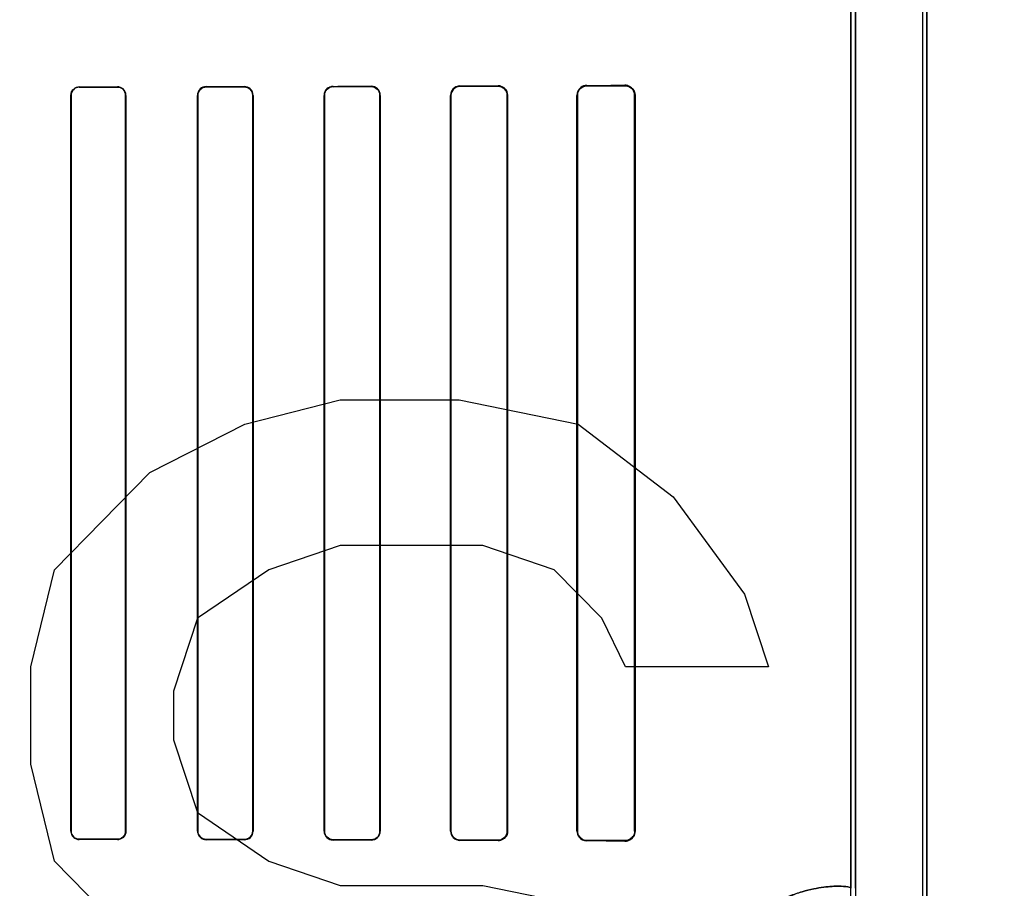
# Model space of a CAD drawing. Header units: millimetres. Extents: x 0 to 297, y 0 to 210.
# Tile 322 of 438: x 240.702 to 240.935, y 157.253 to 157.459. Entities that reach past the tile are written whole.
import ezdxf

# ---------------------------------------------------------------- set-up
doc = ezdxf.new("R2010")
doc.units = ezdxf.units.MM
doc.header["$LTSCALE"] = 16.335
doc.layers.get('0').update_dxf_attribs({"linetype": 'CONTINUOUS'})
for name, color, linetype in [('AXES_REF', 7, 'CONTINUOUS'), ('INTFCLR_1', 7, 'CONTINUOUS'), ('INTFCLR_72935', 7, 'CONTINUOUS')]:
    doc.layers.add(name, color=color, linetype=linetype)

msp = doc.modelspace()

# ---------------------------------------------------------------- linework, layer by layer
at = {"color": 7, "linetype": 'Continuous'}
for p, q in [((240.75541, 157.36323), (240.77791, 157.36898)), ((240.77791, 157.36898), (240.80604, 157.36898)), ((240.80604, 157.36898), (240.83416, 157.36323)), ((240.73291, 157.35174), (240.75541, 157.36323)), ((240.83416, 157.36323), (240.85666, 157.346)), ((240.71041, 157.32877), (240.73291, 157.35174)), ((240.85666, 157.346), (240.87354, 157.32302)), ((240.77791, 157.33451), (240.76104, 157.32877)), ((240.81166, 157.33451), (240.77791, 157.33451)), ((240.82854, 157.32877), (240.81166, 157.33451)), ((240.70479, 157.30579), (240.71041, 157.32877)), ((240.76104, 157.32877), (240.74416, 157.31728)), ((240.83979, 157.31728), (240.82854, 157.32877)), ((240.87354, 157.32302), (240.87916, 157.30579)), ((240.74416, 157.31728), (240.73854, 157.30004)), ((240.84541, 157.30579), (240.83979, 157.31728)), ((240.70479, 157.28281), (240.70479, 157.30579)), ((240.87916, 157.30579), (240.84541, 157.30579)), ((240.73854, 157.30004), (240.73854, 157.28855)), ((240.73854, 157.28855), (240.74416, 157.27132)), ((240.71041, 157.25983), (240.70479, 157.28281)), ((240.74416, 157.27132), (240.76104, 157.25983)), ((240.73291, 157.23685), (240.71041, 157.25983)), ((240.76104, 157.25983), (240.77791, 157.25408)), ((240.77791, 157.25408), (240.81166, 157.25408)), ((240.81166, 157.25408), (240.83979, 157.24834))]:
    msp.add_line(p, q, dxfattribs=at)
for radius in [5.8175, 5.817, 5.77975]:
    msp.add_circle((241.49791, 154.83398), radius, dxfattribs=at)
msp.add_arc((241.49791, 154.83398), 5.76, 278.277129, 261.722871, dxfattribs=at)
at = {"layer": 'AXES_REF', "color": 9, "linetype": 'Continuous'}
msp.add_circle((241.49791, 154.83398), 3.55715, dxfattribs=at)
at = {"layer": 'AXES_REF', "color": 7, "linetype": 'Continuous'}
msp.add_arc((241.49791, 154.83398), 5.892, 113.082666, 66.917334, dxfattribs=at)
at = {"layer": 'AXES_REF', "color": 9, "linetype": 'Continuous'}
msp.add_arc((241.49791, 154.83398), 5.30671, 94.41181, 85.58819, dxfattribs=at)
at = {"layer": 'INTFCLR_1', "color": 6, "linetype": 'Continuous'}
for p, q in [((240.91562, 158.53598), (240.91562, 156.93397)), ((240.91667, 158.53597), (240.91667, 156.93397)), ((240.89867, 157.97652), (240.89867, 157.25342)), ((240.89973, 157.25342), (240.89973, 157.97652)), ((240.71424, 157.44097), (240.71424, 157.26697)), ((240.71431, 157.44097), (240.71431, 157.26697)), ((240.7272, 157.26697), (240.7272, 157.44097)), ((240.72727, 157.26697), (240.72727, 157.44097)), ((240.74419, 157.44097), (240.74419, 157.26697)), ((240.74426, 157.44097), (240.74426, 157.26697)), ((240.75726, 157.26697), (240.75726, 157.44097)), ((240.75733, 157.26697), (240.75733, 157.44097)), ((240.77412, 157.44097), (240.77412, 157.26697)), ((240.77419, 157.44097), (240.77419, 157.26697)), ((240.78733, 157.26697), (240.78733, 157.44097)), ((240.78741, 157.26697), (240.78741, 157.44097)), ((240.80403, 157.44097), (240.80403, 157.26697)), ((240.80411, 157.44097), (240.80411, 157.26697)), ((240.81742, 157.26697), (240.81742, 157.44097)), ((240.81751, 157.26697), (240.81751, 157.44097)), ((240.83391, 157.44097), (240.83391, 157.26697)), ((240.83401, 157.44097), (240.83401, 157.26697)), ((240.84754, 157.26697), (240.84754, 157.44097)), ((240.84765, 157.26697), (240.84765, 157.44097))]:
    msp.add_line(p, q, dxfattribs=at)
at = {"layer": 'INTFCLR_1', "color": 9, "linetype": 'Continuous'}
for p, q in [((240.71624, 157.44291), (240.71624, 157.44298)), ((240.72524, 157.44299), (240.72524, 157.44292)), ((240.74624, 157.44296), (240.74624, 157.44303)), ((240.75524, 157.44305), (240.75524, 157.44298)), ((240.77624, 157.44303), (240.77624, 157.4431)), ((240.78524, 157.44313), (240.78524, 157.44305)), ((240.80624, 157.44311), (240.80624, 157.44319)), ((240.81524, 157.44323), (240.81524, 157.44314)), ((240.83624, 157.44321), (240.83624, 157.44332)), ((240.84524, 157.44336), (240.84524, 157.44325)), ((240.71424, 157.44097), (240.71431, 157.44097)), ((240.7272, 157.44097), (240.72727, 157.44097)), ((240.74419, 157.44097), (240.74426, 157.44097)), ((240.75726, 157.44097), (240.75733, 157.44097)), ((240.77412, 157.44097), (240.77419, 157.44097)), ((240.78733, 157.44097), (240.78741, 157.44097)), ((240.80403, 157.44097), (240.80411, 157.44097)), ((240.81742, 157.44097), (240.81751, 157.44097)), ((240.83391, 157.44097), (240.83401, 157.44097)), ((240.84754, 157.44097), (240.84765, 157.44097)), ((240.71431, 157.26697), (240.71424, 157.26697)), ((240.72727, 157.26697), (240.7272, 157.26697)), ((240.74426, 157.26697), (240.74419, 157.26697)), ((240.75733, 157.26697), (240.75726, 157.26697)), ((240.77419, 157.26697), (240.77412, 157.26697)), ((240.78741, 157.26697), (240.78733, 157.26697)), ((240.80411, 157.26697), (240.80403, 157.26697)), ((240.81751, 157.26697), (240.81742, 157.26697)), ((240.83401, 157.26697), (240.83391, 157.26697)), ((240.84765, 157.26697), (240.84754, 157.26697)), ((240.71624, 157.26496), (240.71624, 157.26503)), ((240.72524, 157.26502), (240.72524, 157.26495)), ((240.74624, 157.26491), (240.74624, 157.26498)), ((240.75524, 157.26496), (240.75524, 157.26489)), ((240.77624, 157.26484), (240.77624, 157.26491)), ((240.78524, 157.26489), (240.78524, 157.26481)), ((240.80624, 157.26474), (240.80624, 157.26483)), ((240.81524, 157.2648), (240.81524, 157.26471)), ((240.83624, 157.26462), (240.83624, 157.26472)), ((240.84524, 157.26469), (240.84524, 157.26458))]:
    msp.add_line(p, q, dxfattribs=at)
at = {"layer": 'INTFCLR_1', "color": 7, "linetype": 'Continuous'}
msp.add_lwpolyline([(240.81599, 157.26484), (240.81591, 157.26481), (240.81583, 157.26479), (240.81575, 157.26477), (240.81567, 157.26475), (240.81559, 157.26474), (240.81551, 157.26473), (240.81542, 157.26472), (240.81533, 157.26471), (240.81524, 157.26471)], dxfattribs=at)
at = {"layer": 'INTFCLR_1', "color": 6, "linetype": 'Continuous'}
for centre, major_axis, start_param, end_param in [((240.58574, 157.44397), (0.31293, 0), -1.140627, -1.108745), ((240.58574, 157.44397), (0.33093, 0), -1.165445, -1.135656), ((240.58574, 157.44397), (0.31293, 0), -1.032246, -0.998394), ((240.58574, 157.44397), (0.33093, 0), -1.064439, -1.033062), ((240.58574, 157.44397), (0.31293, 0), -0.9163, -0.879521), ((240.58574, 157.44397), (0.33093, 0), -0.9574, -0.923735), ((240.58574, 157.44397), (0.31293, 0), -0.788898, -0.747504), ((240.58574, 157.44397), (0.33093, 0), -0.841558, -0.804464), ((240.58574, 157.44397), (0.31293, 0), -0.642675, -0.593022), ((240.58574, 157.44397), (0.33093, 0), -0.712156, -0.66947), ((240.58574, 157.26397), (0.33093, 0), 1.135656, 1.165445), ((240.58574, 157.26397), (0.31293, 0), 1.108745, 1.140627), ((240.58574, 157.26397), (0.33093, 0), 1.033062, 1.064439), ((240.58574, 157.26397), (0.31293, 0), 0.998394, 1.032246), ((240.58574, 157.26397), (0.33093, 0), 0.923735, 0.9574), ((240.58574, 157.26397), (0.31293, 0), 0.879521, 0.9163), ((240.58574, 157.26397), (0.33093, 0), 0.804464, 0.841558), ((240.58574, 157.26397), (0.31293, 0), 0.747504, 0.788898), ((240.58574, 157.26397), (0.33093, 0), 0.66947, 0.712156), ((240.58574, 157.26397), (0.31293, 0), 0.593022, 0.642675)]:
    msp.add_ellipse(centre, major_axis=major_axis, ratio=0.003491, start_param=start_param, end_param=end_param, dxfattribs=at)
for points, knots in [([(240.71624, 157.44298), (240.71577, 157.44298), (240.71471, 157.44259), (240.71424, 157.44152), (240.71424, 157.44097)], [0, 0, 0, 0, 0.463766, 1, 1, 1, 1]), ([(240.71624, 157.44291), (240.71573, 157.44291), (240.7147, 157.44248), (240.71431, 157.44145), (240.71431, 157.44097)], [0, 0, 0, 0, 0.515306, 1, 1, 1, 1]), ([(240.72727, 157.44097), (240.72727, 157.44152), (240.7268, 157.4426), (240.72572, 157.44299), (240.72524, 157.44299)], [0, 0, 0, 0, 0.533482, 1, 1, 1, 1]), ([(240.7272, 157.44097), (240.7272, 157.4415), (240.72674, 157.44255), (240.72571, 157.44292), (240.72524, 157.44292)], [0, 0, 0, 0, 0.535916, 1, 1, 1, 1]), ([(240.74624, 157.44303), (240.74575, 157.44303), (240.74466, 157.44262), (240.74419, 157.44152), (240.74419, 157.44097)], [0, 0, 0, 0, 0.47334, 1, 1, 1, 1]), ([(240.74624, 157.44296), (240.74571, 157.44296), (240.74465, 157.4425), (240.74426, 157.44145), (240.74426, 157.44097)], [0, 0, 0, 0, 0.523664, 1, 1, 1, 1]), ([(240.75733, 157.44097), (240.75733, 157.44152), (240.75686, 157.44264), (240.75575, 157.44305), (240.75524, 157.44305)], [0, 0, 0, 0, 0.521857, 1, 1, 1, 1]), ([(240.75726, 157.44097), (240.75726, 157.44151), (240.75679, 157.44258), (240.75573, 157.44298), (240.75524, 157.44298)], [0, 0, 0, 0, 0.525897, 1, 1, 1, 1]), ([(240.77624, 157.4431), (240.77571, 157.4431), (240.77459, 157.44266), (240.77412, 157.44153), (240.77412, 157.44097)], [0, 0, 0, 0, 0.486439, 1, 1, 1, 1]), ([(240.77624, 157.44303), (240.77574, 157.44302), (240.77465, 157.44261), (240.77419, 157.44151), (240.77419, 157.44097)], [0, 0, 0, 0, 0.481494, 1, 1, 1, 1]), ([(240.78741, 157.44097), (240.78741, 157.44142), (240.78706, 157.44254), (240.7859, 157.44313), (240.78524, 157.44313)], [0, 0, 0, 0, 0.405294, 1, 1, 1, 1]), ([(240.78733, 157.44097), (240.78733, 157.44151), (240.78687, 157.44262), (240.78576, 157.44305), (240.78524, 157.44305)], [0, 0, 0, 0, 0.512318, 1, 1, 1, 1]), ([(240.80624, 157.44319), (240.80567, 157.44319), (240.80449, 157.44271), (240.80403, 157.44153), (240.80403, 157.44097)], [0, 0, 0, 0, 0.507764, 1, 1, 1, 1]), ([(240.80624, 157.44311), (240.80573, 157.44311), (240.80461, 157.44269), (240.80411, 157.44155), (240.80411, 157.44097)], [0, 0, 0, 0, 0.468166, 1, 1, 1, 1]), ([(240.81751, 157.44097), (240.81751, 157.44146), (240.81712, 157.44265), (240.8159, 157.44323), (240.81524, 157.44323)], [0, 0, 0, 0, 0.427007, 1, 1, 1, 1]), ([(240.81742, 157.44097), (240.81742, 157.44152), (240.81696, 157.44267), (240.8158, 157.44314), (240.81524, 157.44314)], [0, 0, 0, 0, 0.493348, 1, 1, 1, 1]), ([(240.83624, 157.44332), (240.83574, 157.44331), (240.83451, 157.44291), (240.83391, 157.44165), (240.83391, 157.44097)], [0, 0, 0, 0, 0.425931, 1, 1, 1, 1]), ([(240.83624, 157.44321), (240.83577, 157.44321), (240.83461, 157.44285), (240.83401, 157.44164), (240.83401, 157.44097)], [0, 0, 0, 0, 0.411238, 1, 1, 1, 1]), ([(240.84765, 157.44097), (240.84765, 157.44144), (240.84728, 157.44269), (240.84599, 157.44336), (240.84524, 157.44336)], [0, 0, 0, 0, 0.389879, 1, 1, 1, 1]), ([(240.84754, 157.44097), (240.84754, 157.44145), (240.84717, 157.44264), (240.84593, 157.44326), (240.84524, 157.44325)], [0, 0, 0, 0, 0.410071, 1, 1, 1, 1]), ([(240.71424, 157.26697), (240.71424, 157.26642), (240.71471, 157.26535), (240.71577, 157.26496), (240.71624, 157.26496)], [0, 0, 0, 0, 0.537377, 1, 1, 1, 1]), ([(240.71431, 157.26697), (240.71431, 157.26644), (240.71477, 157.2654), (240.71579, 157.26503), (240.71624, 157.26503)], [0, 0, 0, 0, 0.539272, 1, 1, 1, 1]), ([(240.72524, 157.26502), (240.72576, 157.26502), (240.7268, 157.26545), (240.7272, 157.26649), (240.7272, 157.26697)], [0, 0, 0, 0, 0.518242, 1, 1, 1, 1]), ([(240.72524, 157.26495), (240.72573, 157.26495), (240.7268, 157.26534), (240.72727, 157.26642), (240.72727, 157.26697)], [0, 0, 0, 0, 0.467063, 1, 1, 1, 1]), ([(240.74419, 157.26697), (240.74419, 157.26642), (240.74466, 157.26532), (240.74575, 157.26491), (240.74624, 157.26491)], [0, 0, 0, 0, 0.527315, 1, 1, 1, 1]), ([(240.74426, 157.26697), (240.74426, 157.26643), (240.74472, 157.26537), (240.74577, 157.26498), (240.74624, 157.26498)], [0, 0, 0, 0, 0.530529, 1, 1, 1, 1]), ([(240.75524, 157.26496), (240.75573, 157.26496), (240.75679, 157.26536), (240.75726, 157.26643), (240.75726, 157.26697)], [0, 0, 0, 0, 0.47417, 1, 1, 1, 1]), ([(240.75524, 157.26489), (240.75575, 157.26489), (240.75686, 157.2653), (240.75733, 157.26641), (240.75733, 157.26697)], [0, 0, 0, 0, 0.477914, 1, 1, 1, 1]), ([(240.77412, 157.26697), (240.77412, 157.26652), (240.77446, 157.26541), (240.77561, 157.26484), (240.77624, 157.26484)], [0, 0, 0, 0, 0.412854, 1, 1, 1, 1]), ([(240.77419, 157.26697), (240.77419, 157.26643), (240.77465, 157.26533), (240.77574, 157.26492), (240.77624, 157.26491)], [0, 0, 0, 0, 0.518696, 1, 1, 1, 1]), ([(240.78524, 157.26489), (240.78576, 157.26489), (240.78687, 157.26532), (240.78733, 157.26642), (240.78733, 157.26697)], [0, 0, 0, 0, 0.486808, 1, 1, 1, 1]), ([(240.78524, 157.26481), (240.78579, 157.26481), (240.78694, 157.26526), (240.78741, 157.26641), (240.78741, 157.26697)], [0, 0, 0, 0, 0.492785, 1, 1, 1, 1]), ([(240.80403, 157.26697), (240.80403, 157.26641), (240.80449, 157.26523), (240.80567, 157.26475), (240.80624, 157.26474)], [0, 0, 0, 0, 0.493956, 1, 1, 1, 1]), ([(240.80411, 157.26697), (240.80411, 157.26642), (240.80457, 157.26529), (240.8057, 157.26483), (240.80624, 157.26483)], [0, 0, 0, 0, 0.502704, 1, 1, 1, 1]), ([(240.81524, 157.2648), (240.81581, 157.2648), (240.81696, 157.26527), (240.81742, 157.26642), (240.81742, 157.26697)], [0, 0, 0, 0, 0.507362, 1, 1, 1, 1]), ([(240.83391, 157.26697), (240.83391, 157.26648), (240.83428, 157.26526), (240.83554, 157.26463), (240.83624, 157.26462)], [0, 0, 0, 0, 0.408903, 1, 1, 1, 1]), ([(240.83401, 157.26697), (240.83401, 157.26649), (240.83439, 157.26531), (240.83559, 157.26473), (240.83624, 157.26472)], [0, 0, 0, 0, 0.42371, 1, 1, 1, 1]), ([(240.84524, 157.26458), (240.84571, 157.26458), (240.84695, 157.26492), (240.84765, 157.26622), (240.84765, 157.26697)], [0, 0, 0, 0, 0.380109, 1, 1, 1, 1]), ([(240.84754, 157.26697), (240.84754, 157.26649), (240.84717, 157.2653), (240.84593, 157.26468), (240.84524, 157.26469)], [0, 0, 0, 0, 0.409943, 1, 1, 1, 1])]:
    msp.add_open_spline(points, degree=3, knots=knots, dxfattribs=at)
at = {"layer": 'INTFCLR_1', "color": 7, "linetype": 'Continuous'}
msp.add_open_spline([(240.81524, 157.26471), (240.81571, 157.26472), (240.81688, 157.26506), (240.81751, 157.26628), (240.81751, 157.26697)], degree=3, knots=[0, 0, 0, 0, 0.401573, 1, 1, 1, 1], dxfattribs=at)
msp.add_open_spline([(240.81751, 157.26697), (240.81751, 157.26645), (240.81747, 157.26568), (240.81698, 157.26552)], degree=3, dxfattribs=at)
at = {"layer": 'INTFCLR_1', "color": 9, "linetype": 'Continuous'}
msp.add_open_spline([(240.89867, 157.25342), (240.89867, 157.2535), (240.89838, 157.25366), (240.8975, 157.25384), (240.89601, 157.25394), (240.89411, 157.25388), (240.89211, 157.25368), (240.88975, 157.25328), (240.88755, 157.25273), (240.88562, 157.25212), (240.88343, 157.25131), (240.88047, 157.24996), (240.87747, 157.24817), (240.87494, 157.24634), (240.87292, 157.24466), (240.87086, 157.24268), (240.86879, 157.24036), (240.86713, 157.23814), (240.86583, 157.23614), (240.8645, 157.23385), (240.86329, 157.23133), (240.86225, 157.22858), (240.86154, 157.22631), (240.86094, 157.22388), (240.86034, 157.22043), (240.86015, 157.21776), (240.86015, 157.21597)], degree=3, knots=[0, 0, 0, 0, 0.004125, 0.013257, 0.048272, 0.075091, 0.108101, 0.147577, 0.194006, 0.22004, 0.247952, 0.30984, 0.381107, 0.421014, 0.464381, 0.511427, 0.562491, 0.618551, 0.648919, 0.680898, 0.749656, 0.787063, 0.826567, 0.867808, 0.910972, 1, 1, 1, 1], dxfattribs=at)
at = {"layer": 'INTFCLR_72935', "color": 6, "linetype": 'Continuous'}
for p, q in [((240.91562, 158.53599), (240.91562, 156.93397)), ((240.91667, 156.93397), (240.91667, 158.53597)), ((240.89973, 157.97936), (240.89973, 157.25058)), ((240.89867, 157.25166), (240.89867, 157.97828)), ((240.71424, 157.26697), (240.71424, 157.44097)), ((240.71431, 157.26697), (240.71431, 157.44097)), ((240.7272, 157.44097), (240.7272, 157.26697)), ((240.72727, 157.44097), (240.72727, 157.26697)), ((240.74419, 157.26697), (240.74419, 157.44097)), ((240.74426, 157.26697), (240.74426, 157.44097)), ((240.75726, 157.44097), (240.75726, 157.26697)), ((240.75733, 157.44097), (240.75733, 157.26697)), ((240.77412, 157.26697), (240.77412, 157.44097)), ((240.77419, 157.26697), (240.77419, 157.44097)), ((240.78733, 157.44097), (240.78733, 157.26697)), ((240.78741, 157.44097), (240.78741, 157.26697)), ((240.80403, 157.26697), (240.80403, 157.44097)), ((240.80411, 157.26697), (240.80411, 157.44097)), ((240.81742, 157.44097), (240.81742, 157.26697)), ((240.81751, 157.44097), (240.81751, 157.26697)), ((240.83391, 157.26697), (240.83391, 157.44097)), ((240.83401, 157.26697), (240.83401, 157.44097)), ((240.84754, 157.44097), (240.84754, 157.26697)), ((240.84765, 157.44097), (240.84765, 157.26697))]:
    msp.add_line(p, q, dxfattribs=at)
at = {"layer": 'INTFCLR_72935', "color": 9, "linetype": 'Continuous'}
for p, q in [((240.71624, 157.44298), (240.71624, 157.44291)), ((240.72524, 157.44292), (240.72524, 157.44299)), ((240.74624, 157.44303), (240.74624, 157.44296)), ((240.75524, 157.44298), (240.75524, 157.44305)), ((240.77624, 157.4431), (240.77624, 157.44303)), ((240.78524, 157.44305), (240.78524, 157.44313)), ((240.80624, 157.44319), (240.80624, 157.44311)), ((240.81524, 157.44314), (240.81524, 157.44323)), ((240.83624, 157.44332), (240.83624, 157.44321)), ((240.84524, 157.44325), (240.84524, 157.44336)), ((240.71431, 157.44097), (240.71424, 157.44097)), ((240.72727, 157.44097), (240.7272, 157.44097)), ((240.74426, 157.44097), (240.74419, 157.44097)), ((240.75733, 157.44097), (240.75726, 157.44097)), ((240.77419, 157.44097), (240.77412, 157.44097)), ((240.78741, 157.44097), (240.78733, 157.44097)), ((240.80411, 157.44097), (240.80403, 157.44097)), ((240.81751, 157.44097), (240.81742, 157.44097)), ((240.83401, 157.44097), (240.83391, 157.44097)), ((240.84765, 157.44097), (240.84754, 157.44097)), ((240.71424, 157.26697), (240.71431, 157.26697)), ((240.7272, 157.26697), (240.72727, 157.26697)), ((240.74419, 157.26697), (240.74426, 157.26697)), ((240.75726, 157.26697), (240.75733, 157.26697)), ((240.77412, 157.26697), (240.77419, 157.26697)), ((240.78733, 157.26697), (240.78741, 157.26697)), ((240.80403, 157.26697), (240.80411, 157.26697)), ((240.81742, 157.26697), (240.81751, 157.26697)), ((240.83391, 157.26697), (240.83401, 157.26697)), ((240.84754, 157.26697), (240.84765, 157.26697)), ((240.71624, 157.26503), (240.71624, 157.26496)), ((240.72524, 157.26495), (240.72524, 157.26502)), ((240.74624, 157.26498), (240.74624, 157.26491)), ((240.75524, 157.26489), (240.75524, 157.26496)), ((240.77624, 157.26491), (240.77624, 157.26484)), ((240.78524, 157.26481), (240.78524, 157.26489)), ((240.80624, 157.26483), (240.80624, 157.26474)), ((240.81524, 157.26471), (240.81524, 157.2648)), ((240.83624, 157.26472), (240.83624, 157.26462)), ((240.84524, 157.26458), (240.84524, 157.26469))]:
    msp.add_line(p, q, dxfattribs=at)
at = {"layer": 'INTFCLR_72935', "color": 7, "linetype": 'Continuous'}
for points in [[(240.81599, 157.4431), (240.81591, 157.44313), (240.81583, 157.44315), (240.81575, 157.44317), (240.81567, 157.44319), (240.81559, 157.4432), (240.81551, 157.44321), (240.81542, 157.44322), (240.81533, 157.44323), (240.81524, 157.44323)], [(240.84599, 157.44324), (240.84591, 157.44327), (240.84584, 157.44329), (240.84576, 157.44331), (240.84568, 157.44332), (240.8456, 157.44333), (240.84551, 157.44335), (240.84543, 157.44335), (240.84534, 157.44336), (240.84524, 157.44336)], [(240.84524, 157.44325), (240.84532, 157.44325), (240.84541, 157.44325), (240.84549, 157.44324), (240.84557, 157.44323), (240.84566, 157.44322), (240.84574, 157.4432), (240.84582, 157.44318), (240.8459, 157.44316), (240.84598, 157.44314)], [(240.84597, 157.2648), (240.8459, 157.26478), (240.84582, 157.26476), (240.84574, 157.26474), (240.84566, 157.26472), (240.84558, 157.26471), (240.8455, 157.2647), (240.84542, 157.26469), (240.84533, 157.26469), (240.84524, 157.26469)], [(240.84524, 157.26458), (240.84534, 157.26458), (240.84543, 157.26459), (240.84551, 157.26459), (240.8456, 157.2646), (240.84568, 157.26462), (240.84576, 157.26463), (240.84584, 157.26465), (240.84591, 157.26467), (240.84599, 157.26469)]]:
    msp.add_lwpolyline(points, dxfattribs=at)
at = {"layer": 'INTFCLR_72935', "color": 6, "linetype": 'Continuous'}
for centre, major_axis, start_param, end_param in [((240.58574, 157.44397), (0.31293, 0), -1.140627, -1.108745), ((240.58574, 157.44397), (0.33093, 0), -1.165445, -1.135656), ((240.58574, 157.44397), (0.31293, 0), -1.032246, -0.998394), ((240.58574, 157.44397), (0.33093, 0), -1.064439, -1.033062), ((240.58574, 157.44397), (0.31293, 0), -0.9163, -0.879521), ((240.58574, 157.44397), (0.33093, 0), -0.9574, -0.923735), ((240.58574, 157.44397), (0.31293, 0), -0.788898, -0.747504), ((240.58574, 157.44397), (0.33093, 0), -0.841558, -0.804464), ((240.58574, 157.44397), (0.31293, 0), -0.642675, -0.593022), ((240.58574, 157.44397), (0.33093, 0), -0.712156, -0.66947), ((240.58574, 157.26397), (0.33093, 0), 1.135656, 1.165445), ((240.58574, 157.26397), (0.31293, 0), 1.108745, 1.140627), ((240.58574, 157.26397), (0.33093, 0), 1.033062, 1.064439), ((240.58574, 157.26397), (0.31293, 0), 0.998394, 1.032246), ((240.58574, 157.26397), (0.33093, 0), 0.923735, 0.9574), ((240.58574, 157.26397), (0.31293, 0), 0.879521, 0.9163), ((240.58574, 157.26397), (0.33093, 0), 0.804464, 0.841558), ((240.58574, 157.26397), (0.31293, 0), 0.747504, 0.788898), ((240.58574, 157.26397), (0.33093, 0), 0.66947, 0.712156), ((240.58574, 157.26397), (0.31293, 0), 0.593022, 0.642675)]:
    msp.add_ellipse(centre, major_axis=major_axis, ratio=0.003491, start_param=start_param, end_param=end_param, dxfattribs=at)
for points, knots in [([(240.71424, 157.44097), (240.71424, 157.44152), (240.71471, 157.44259), (240.71577, 157.44298), (240.71624, 157.44298)], [0, 0, 0, 0, 0.537376, 1, 1, 1, 1]), ([(240.72727, 157.44097), (240.72727, 157.44153), (240.72679, 157.44261), (240.72572, 157.44299), (240.72524, 157.44299)], [0, 0, 0, 0, 0.540749, 1, 1, 1, 1]), ([(240.72524, 157.44292), (240.72577, 157.44292), (240.72681, 157.44248), (240.7272, 157.44144), (240.7272, 157.44097)], [0, 0, 0, 0, 0.524781, 1, 1, 1, 1]), ([(240.74624, 157.44303), (240.74574, 157.44303), (240.74465, 157.44261), (240.74419, 157.44152), (240.74419, 157.44097)], [0, 0, 0, 0, 0.479796, 1, 1, 1, 1]), ([(240.74426, 157.44097), (240.74426, 157.44151), (240.74472, 157.44257), (240.74577, 157.44296), (240.74624, 157.44296)], [0, 0, 0, 0, 0.535113, 1, 1, 1, 1]), ([(240.75733, 157.44097), (240.75733, 157.44153), (240.75685, 157.44264), (240.75574, 157.44305), (240.75524, 157.44305)], [0, 0, 0, 0, 0.528383, 1, 1, 1, 1]), ([(240.75524, 157.44298), (240.75573, 157.44298), (240.75679, 157.44258), (240.75726, 157.44151), (240.75726, 157.44097)], [0, 0, 0, 0, 0.47417, 1, 1, 1, 1]), ([(240.77624, 157.4431), (240.77571, 157.4431), (240.77458, 157.44265), (240.77412, 157.44152), (240.77412, 157.44097)], [0, 0, 0, 0, 0.493578, 1, 1, 1, 1]), ([(240.77419, 157.44097), (240.77419, 157.44152), (240.77466, 157.44261), (240.77574, 157.44302), (240.77624, 157.44303)], [0, 0, 0, 0, 0.522602, 1, 1, 1, 1]), ([(240.78741, 157.44097), (240.78741, 157.44153), (240.78693, 157.44268), (240.78578, 157.44313), (240.78524, 157.44313)], [0, 0, 0, 0, 0.510846, 1, 1, 1, 1]), ([(240.78524, 157.44305), (240.78577, 157.44305), (240.78687, 157.44261), (240.78733, 157.44151), (240.78733, 157.44097)], [0, 0, 0, 0, 0.494361, 1, 1, 1, 1]), ([(240.80624, 157.44319), (240.80579, 157.44319), (240.80463, 157.44284), (240.80403, 157.44165), (240.80403, 157.44097)], [0, 0, 0, 0, 0.400719, 1, 1, 1, 1]), ([(240.80411, 157.44097), (240.80411, 157.44152), (240.80457, 157.44266), (240.8057, 157.44311), (240.80624, 157.44311)], [0, 0, 0, 0, 0.505329, 1, 1, 1, 1]), ([(240.81524, 157.44314), (240.81581, 157.44314), (240.81697, 157.44266), (240.81742, 157.44151), (240.81742, 157.44097)], [0, 0, 0, 0, 0.511057, 1, 1, 1, 1]), ([(240.83624, 157.44332), (240.83568, 157.44331), (240.83445, 157.44285), (240.83391, 157.4416), (240.83391, 157.44097)], [0, 0, 0, 0, 0.472258, 1, 1, 1, 1]), ([(240.83401, 157.44097), (240.83401, 157.44145), (240.83439, 157.44263), (240.83559, 157.44321), (240.83624, 157.44321)], [0, 0, 0, 0, 0.42371, 1, 1, 1, 1]), ([(240.71424, 157.26697), (240.71424, 157.26641), (240.71472, 157.26534), (240.71578, 157.26496), (240.71624, 157.26496)], [0, 0, 0, 0, 0.542611, 1, 1, 1, 1]), ([(240.71624, 157.26503), (240.71573, 157.26503), (240.7147, 157.26547), (240.71431, 157.2665), (240.71431, 157.26697)], [0, 0, 0, 0, 0.520593, 1, 1, 1, 1]), ([(240.72727, 157.26697), (240.72727, 157.26642), (240.7268, 157.26534), (240.72572, 157.26495), (240.72524, 157.26495)], [0, 0, 0, 0, 0.533482, 1, 1, 1, 1]), ([(240.7272, 157.26697), (240.7272, 157.26643), (240.72673, 157.26538), (240.7257, 157.26502), (240.72524, 157.26502)], [0, 0, 0, 0, 0.543266, 1, 1, 1, 1]), ([(240.74419, 157.26697), (240.74419, 157.26641), (240.74466, 157.26531), (240.74575, 157.26491), (240.74624, 157.26491)], [0, 0, 0, 0, 0.531503, 1, 1, 1, 1]), ([(240.74624, 157.26498), (240.74571, 157.26498), (240.74465, 157.26544), (240.74426, 157.26649), (240.74426, 157.26697)], [0, 0, 0, 0, 0.529302, 1, 1, 1, 1]), ([(240.75726, 157.26697), (240.75726, 157.26642), (240.75679, 157.26535), (240.75572, 157.26496), (240.75524, 157.26496)], [0, 0, 0, 0, 0.532616, 1, 1, 1, 1]), ([(240.75524, 157.26489), (240.75576, 157.26489), (240.75687, 157.26531), (240.75733, 157.26642), (240.75733, 157.26697)], [0, 0, 0, 0, 0.486225, 1, 1, 1, 1]), ([(240.77412, 157.26697), (240.77412, 157.26641), (240.77459, 157.26527), (240.77572, 157.26484), (240.77624, 157.26484)], [0, 0, 0, 0, 0.516983, 1, 1, 1, 1]), ([(240.77624, 157.26491), (240.77573, 157.26492), (240.77464, 157.26534), (240.77419, 157.26643), (240.77419, 157.26697)], [0, 0, 0, 0, 0.488802, 1, 1, 1, 1]), ([(240.78733, 157.26697), (240.78733, 157.26642), (240.78686, 157.26531), (240.78576, 157.26489), (240.78524, 157.26489)], [0, 0, 0, 0, 0.517651, 1, 1, 1, 1]), ([(240.78524, 157.26481), (240.78579, 157.26481), (240.78694, 157.26527), (240.78741, 157.26642), (240.78741, 157.26697)], [0, 0, 0, 0, 0.499305, 1, 1, 1, 1]), ([(240.80403, 157.26697), (240.80403, 157.26641), (240.80449, 157.26523), (240.80567, 157.26475), (240.80624, 157.26474)], [0, 0, 0, 0, 0.495699, 1, 1, 1, 1]), ([(240.80624, 157.26483), (240.80569, 157.26483), (240.80456, 157.2653), (240.80411, 157.26643), (240.80411, 157.26697)], [0, 0, 0, 0, 0.504204, 1, 1, 1, 1]), ([(240.81751, 157.26697), (240.81751, 157.26648), (240.81712, 157.26529), (240.8159, 157.26471), (240.81524, 157.26471)], [0, 0, 0, 0, 0.427007, 1, 1, 1, 1]), ([(240.81742, 157.26697), (240.81742, 157.26642), (240.81696, 157.26526), (240.8158, 157.2648), (240.81524, 157.2648)], [0, 0, 0, 0, 0.497304, 1, 1, 1, 1]), ([(240.83391, 157.26697), (240.83391, 157.26646), (240.83431, 157.26523), (240.83556, 157.26463), (240.83624, 157.26462)], [0, 0, 0, 0, 0.428557, 1, 1, 1, 1]), ([(240.83624, 157.26472), (240.83577, 157.26473), (240.83461, 157.26509), (240.83401, 157.2663), (240.83401, 157.26697)], [0, 0, 0, 0, 0.411212, 1, 1, 1, 1])]:
    msp.add_open_spline(points, degree=3, knots=knots, dxfattribs=at)
msp.add_open_spline([(240.71431, 157.44097), (240.71431, 157.44151), (240.71444, 157.44244), (240.71498, 157.44244)], degree=3, dxfattribs=at)
at = {"layer": 'INTFCLR_72935', "color": 7, "linetype": 'Continuous'}
for points, knots in [([(240.81524, 157.44323), (240.81571, 157.44322), (240.81688, 157.44288), (240.81751, 157.44166), (240.81751, 157.44097)], [0, 0, 0, 0, 0.401573, 1, 1, 1, 1]), ([(240.84524, 157.44336), (240.84577, 157.44335), (240.84703, 157.44296), (240.84765, 157.44166), (240.84765, 157.44097)], [0, 0, 0, 0, 0.430714, 1, 1, 1, 1]), ([(240.84524, 157.44325), (240.84579, 157.44325), (240.847, 157.44282), (240.84754, 157.44159), (240.84754, 157.44097)], [0, 0, 0, 0, 0.470755, 1, 1, 1, 1]), ([(240.84754, 157.26697), (240.84754, 157.26646), (240.84713, 157.26525), (240.8459, 157.2647), (240.84524, 157.26469)], [0, 0, 0, 0, 0.435201, 1, 1, 1, 1]), ([(240.84765, 157.26697), (240.84765, 157.26649), (240.84728, 157.26524), (240.84598, 157.26459), (240.84524, 157.26458)], [0, 0, 0, 0, 0.39445, 1, 1, 1, 1])]:
    msp.add_open_spline(points, degree=3, knots=knots, dxfattribs=at)
for points in [[(240.81751, 157.44097), (240.81751, 157.44149), (240.81747, 157.44226), (240.81698, 157.44242)], [(240.84598, 157.44314), (240.84647, 157.44297), (240.8472, 157.44269), (240.8472, 157.44217)], [(240.84754, 157.26697), (240.84754, 157.26644), (240.84749, 157.26565), (240.84699, 157.26549)]]:
    msp.add_open_spline(points, degree=3, dxfattribs=at)
at = {"layer": 'INTFCLR_72935', "color": 9, "linetype": 'Continuous'}
msp.add_open_spline([(240.86015, 157.21597), (240.86015, 157.21776), (240.86034, 157.22043), (240.86094, 157.22387), (240.86153, 157.22629), (240.86224, 157.22856), (240.86328, 157.2313), (240.86448, 157.23382), (240.8658, 157.2361), (240.8671, 157.23811), (240.86847, 157.23994), (240.86988, 157.24159), (240.87123, 157.24304), (240.87349, 157.24521), (240.8767, 157.24771), (240.87994, 157.24964), (240.88237, 157.25082), (240.88452, 157.25174), (240.88702, 157.2526), (240.88976, 157.25329), (240.89213, 157.25369), (240.89414, 157.25388), (240.89603, 157.25394), (240.89751, 157.25384), (240.89839, 157.25366), (240.89867, 157.2535), (240.89867, 157.25342)], degree=3, knots=[0, 0, 0, 0, 0.08893, 0.132011, 0.173108, 0.212468, 0.249881, 0.318491, 0.350341, 0.380752, 0.437099, 0.463383, 0.488564, 0.535543, 0.618398, 0.689853, 0.722078, 0.752118, 0.806066, 0.852663, 0.892337, 0.925392, 0.952138, 0.9869, 0.995923, 1, 1, 1, 1], dxfattribs=at)

doc.saveas('drawing.dxf')
